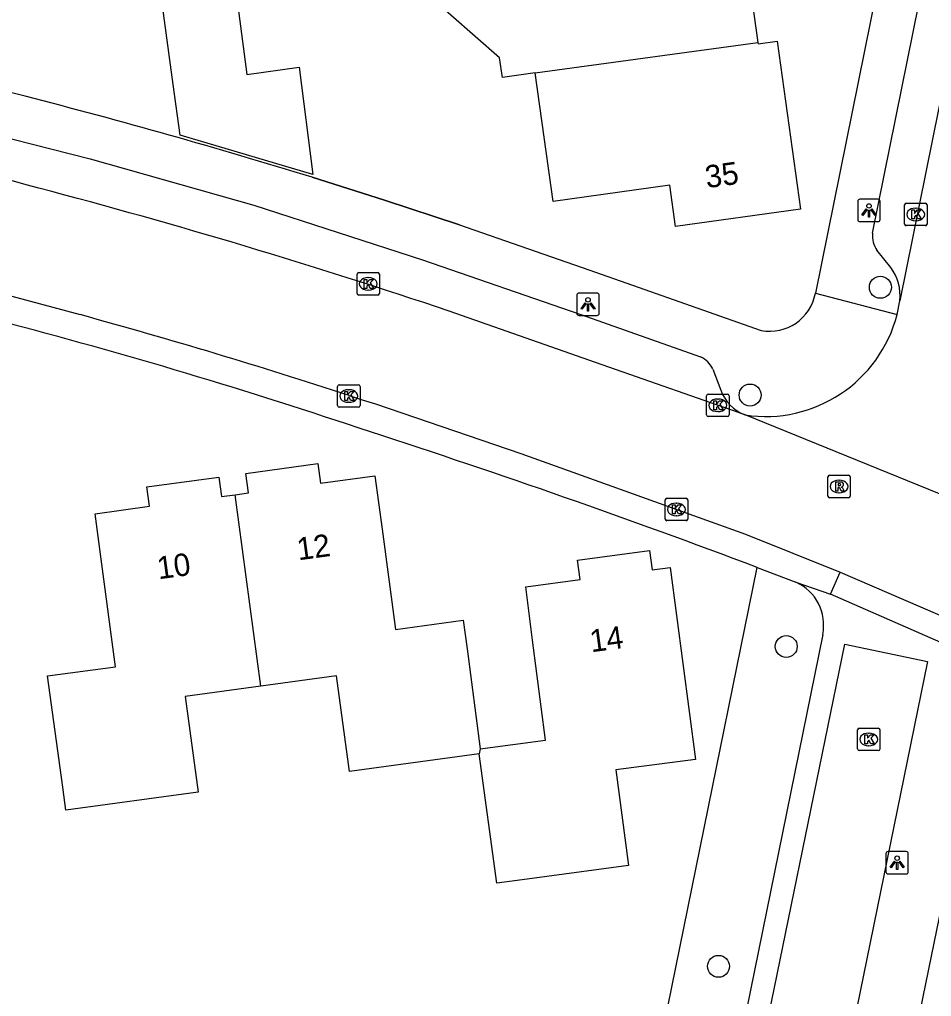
# Model space of a CAD drawing. Extents: x 163427 to 164190, y 380331 to 381641.
# Drawn here: x 163649.13 to 163689.76, y 381409.13 to 381452.67 of the extents above; entities that cross this region are included whole.
import ezdxf

# ---------------------------------------------------------------- set-up
doc = ezdxf.new("R2010")
doc.units = 0
for name, color, linetype in [('IMGEO_Boom', 7, 'Continuous'), ('IMGEO_Fietspad_open', 7, 'Continuous'), ('IMGEO_Groenvoorziening', 7, 'Continuous'), ('IMGEO_Kolk', 7, 'Continuous'), ('IMGEO_Lichtpunt', 7, 'Continuous'), ('IMGEO_Muur', 7, 'Continuous'), ('IMGEO_Pand', 7, 'Continuous'), ('IMGEO_Pand_nummerreeks', 7, 'Continuous'), ('IMGEO_Rijbaan_lokaal_open', 7, 'Continuous'), ('IMGEO_Rioolput', 7, 'Continuous'), ('IMGEO_Voetpad_open', 7, 'Continuous')]:
    doc.layers.add(name, color=color, linetype=linetype)

msp = doc.modelspace()

# ---------------------------------------------------------------- linework, layer by layer
at = {"layer": 'IMGEO_Boom'}
for centre in [(163687.481, 381440.741), (163681.677, 381435.936), (163683.287, 381424.732), (163680.268, 381410.478)]:
    msp.add_circle(centre, 0.489, dxfattribs=at)
at = {"layer": 'IMGEO_Fietspad_open'}
msp.add_lwpolyline([(163679.125, 381391.772), (163685.892, 381424.838), (163689.574, 381424.058), (163683.28, 381393.186)], dxfattribs=at)
at = {"layer": 'IMGEO_Groenvoorziening'}
msp.add_lwpolyline([(163674.917, 381393.48), (163681.985, 381428.255)], dxfattribs=at)
at = {"layer": 'IMGEO_Kolk'}
for p, q in [((163688.558, 381443.56), (163688.558, 381444.412)), ((163688.633, 381444.486), (163689.485, 381444.486)), ((163689.046, 381444.266), (163689.071, 381444.266)), ((163689.559, 381444.412), (163689.559, 381443.56)), ((163689.069, 381443.706), (163689.044, 381443.706)), ((163689.485, 381443.486), (163688.633, 381443.486)), ((163664.163, 381440.467), (163664.163, 381441.319)), ((163664.238, 381441.393), (163665.09, 381441.393)), ((163664.651, 381441.173), (163664.676, 381441.173)), ((163665.164, 381441.319), (163665.164, 381440.467)), ((163665.09, 381440.393), (163664.238, 381440.393)), ((163664.674, 381440.613), (163664.649, 381440.613)), ((163663.296, 381435.467), (163663.296, 381436.319)), ((163663.371, 381436.393), (163664.223, 381436.393)), ((163664.297, 381436.319), (163664.297, 381435.467)), ((163663.784, 381436.173), (163663.809, 381436.173)), ((163679.738, 381435.055), (163679.738, 381435.907)), ((163679.813, 381435.981), (163680.665, 381435.981)), ((163680.739, 381435.907), (163680.739, 381435.055)), ((163663.807, 381435.613), (163663.782, 381435.613)), ((163680.226, 381435.761), (163680.251, 381435.761)), ((163664.223, 381435.393), (163663.371, 381435.393)), ((163680.665, 381434.981), (163679.813, 381434.981)), ((163680.249, 381435.201), (163680.224, 381435.201)), ((163677.895, 381430.413), (163677.895, 381431.265)), ((163677.97, 381431.339), (163678.822, 381431.339)), ((163678.383, 381431.119), (163678.408, 381431.119)), ((163678.896, 381431.265), (163678.896, 381430.413)), ((163678.822, 381430.339), (163677.97, 381430.339)), ((163678.406, 381430.559), (163678.381, 381430.559)), ((163686.538, 381421.09), (163687.39, 381421.09)), ((163686.463, 381420.164), (163686.463, 381421.016)), ((163686.951, 381420.87), (163686.976, 381420.87)), ((163687.464, 381421.016), (163687.464, 381420.164)), ((163686.974, 381420.31), (163686.949, 381420.31)), ((163687.39, 381420.09), (163686.538, 381420.09))]:
    msp.add_line(p, q, dxfattribs=at)
for points in [[(163688.558, 381443.56), (163688.558, 381444.412)], [(163688.633, 381444.486), (163689.485, 381444.486)], [(163688.879, 381444.186), (163689.002, 381444.186), (163689.002, 381444.035), (163689.132, 381444.186), (163689.296, 381444.186), (163689.15, 381444.035), (163689.303, 381443.786), (163689.151, 381443.786), (163689.066, 381443.95), (163689.002, 381443.883), (163689.002, 381443.786), (163688.879, 381443.786), (163688.879, 381444.186)], [(163689.559, 381444.412), (163689.559, 381443.56)], [(163689.485, 381443.486), (163688.633, 381443.486)], [(163664.163, 381440.467), (163664.163, 381441.319)], [(163664.238, 381441.393), (163665.09, 381441.393)], [(163664.484, 381441.093), (163664.607, 381441.093), (163664.607, 381440.942), (163664.737, 381441.093), (163664.901, 381441.093), (163664.755, 381440.942), (163664.908, 381440.693), (163664.756, 381440.693), (163664.671, 381440.857), (163664.607, 381440.79), (163664.607, 381440.693), (163664.484, 381440.693), (163664.484, 381441.093)], [(163665.164, 381441.319), (163665.164, 381440.467)], [(163665.09, 381440.393), (163664.238, 381440.393)], [(163663.296, 381435.467), (163663.296, 381436.319)], [(163663.371, 381436.393), (163664.223, 381436.393)], [(163664.297, 381436.319), (163664.297, 381435.467)], [(163663.617, 381436.093), (163663.74, 381436.093), (163663.74, 381435.942), (163663.87, 381436.093), (163664.034, 381436.093), (163663.888, 381435.942), (163664.041, 381435.693), (163663.889, 381435.693), (163663.804, 381435.857), (163663.74, 381435.79), (163663.74, 381435.693), (163663.617, 381435.693), (163663.617, 381436.093)], [(163679.738, 381435.055), (163679.738, 381435.907)], [(163679.813, 381435.981), (163680.665, 381435.981)], [(163680.739, 381435.907), (163680.739, 381435.055)], [(163680.059, 381435.681), (163680.182, 381435.681), (163680.182, 381435.53), (163680.312, 381435.681), (163680.476, 381435.681), (163680.33, 381435.53), (163680.483, 381435.281), (163680.331, 381435.281), (163680.246, 381435.445), (163680.182, 381435.378), (163680.182, 381435.281), (163680.059, 381435.281), (163680.059, 381435.681)], [(163664.223, 381435.393), (163663.371, 381435.393)], [(163680.665, 381434.981), (163679.813, 381434.981)], [(163677.895, 381430.413), (163677.895, 381431.265)], [(163677.97, 381431.339), (163678.822, 381431.339)], [(163678.896, 381431.265), (163678.896, 381430.413)], [(163678.216, 381431.039), (163678.339, 381431.039), (163678.339, 381430.888), (163678.469, 381431.039), (163678.633, 381431.039), (163678.487, 381430.888), (163678.64, 381430.639), (163678.488, 381430.639), (163678.403, 381430.803), (163678.339, 381430.736), (163678.339, 381430.639), (163678.216, 381430.639), (163678.216, 381431.039)], [(163678.822, 381430.339), (163677.97, 381430.339)], [(163686.538, 381421.09), (163687.39, 381421.09)], [(163686.463, 381420.164), (163686.463, 381421.016)], [(163686.784, 381420.79), (163686.907, 381420.79), (163686.907, 381420.639), (163687.037, 381420.79), (163687.201, 381420.79), (163687.055, 381420.639), (163687.208, 381420.39), (163687.056, 381420.39), (163686.971, 381420.554), (163686.907, 381420.487), (163686.907, 381420.39), (163686.784, 381420.39), (163686.784, 381420.79)], [(163687.464, 381421.016), (163687.464, 381420.164)], [(163687.39, 381420.09), (163686.538, 381420.09)]]:
    msp.add_lwpolyline(points, dxfattribs=at)
for centre, start, end in [((163688.635, 381444.41), 91.552, 178.448), ((163688.635, 381444.41), 91.552, 178.448), ((163689.483, 381444.41), 1.552, 88.448), ((163689.483, 381444.41), 1.552, 88.448), ((163688.635, 381443.562), 181.552, 268.448), ((163688.635, 381443.562), 181.552, 268.448), ((163689.483, 381443.562), 271.552, 358.448), ((163689.483, 381443.562), 271.552, 358.448), ((163664.24, 381441.317), 91.552, 178.448), ((163664.24, 381441.317), 91.552, 178.448), ((163665.088, 381441.317), 1.552, 88.448), ((163665.088, 381441.317), 1.552, 88.448), ((163664.24, 381440.469), 181.552, 268.448), ((163664.24, 381440.469), 181.552, 268.448), ((163665.088, 381440.469), 271.552, 358.448), ((163665.088, 381440.469), 271.552, 358.448), ((163663.373, 381436.317), 91.552, 178.448), ((163663.373, 381436.317), 91.552, 178.448), ((163664.221, 381436.317), 1.552, 88.448), ((163664.221, 381436.317), 1.552, 88.448), ((163679.815, 381435.905), 91.552, 178.448), ((163679.815, 381435.905), 91.552, 178.448), ((163680.663, 381435.905), 1.552, 88.448), ((163680.663, 381435.905), 1.552, 88.448), ((163663.373, 381435.469), 181.552, 268.448), ((163663.373, 381435.469), 181.552, 268.448), ((163664.221, 381435.469), 271.552, 358.448), ((163664.221, 381435.469), 271.552, 358.448), ((163679.815, 381435.057), 181.552, 268.448), ((163679.815, 381435.057), 181.552, 268.448), ((163680.663, 381435.057), 271.552, 358.448), ((163680.663, 381435.057), 271.552, 358.448), ((163677.972, 381431.263), 91.552, 178.448), ((163677.972, 381431.263), 91.552, 178.448), ((163678.82, 381431.263), 1.552, 88.448), ((163678.82, 381431.263), 1.552, 88.448), ((163677.972, 381430.415), 181.552, 268.448), ((163677.972, 381430.415), 181.552, 268.448), ((163678.82, 381430.415), 271.552, 358.448), ((163678.82, 381430.415), 271.552, 358.448), ((163686.54, 381421.014), 91.552, 178.448), ((163686.54, 381421.014), 91.552, 178.448), ((163687.388, 381421.014), 1.552, 88.448), ((163687.388, 381421.014), 1.552, 88.448), ((163686.54, 381420.166), 181.552, 268.448), ((163686.54, 381420.166), 181.552, 268.448), ((163687.388, 381420.166), 271.552, 358.448), ((163687.388, 381420.166), 271.552, 358.448)]:
    msp.add_arc(centre, 0.0765, start, end, dxfattribs=at)
for centre, major_axis, ratio, start_param, end_param in [((163689.045, 381443.986), (-0.387, 0.002), 0.722429, 4.712389, 7.853982), ((163689.07, 381443.986), (-0.39, 0.002), 0.717154, 1.570796, 4.712389), ((163664.65, 381440.893), (-0.387, 0.002), 0.722429, 4.712389, 7.853982), ((163664.675, 381440.893), (-0.39, 0.002), 0.717154, 1.570796, 4.712389), ((163663.783, 381435.893), (-0.387, 0.002), 0.722429, 4.712389, 7.853982), ((163663.808, 381435.893), (-0.39, 0.002), 0.717154, 1.570796, 4.712389), ((163680.225, 381435.481), (-0.387, 0.002), 0.722429, 4.712389, 7.853982), ((163680.25, 381435.481), (-0.39, 0.002), 0.717154, 1.570796, 4.712389), ((163678.382, 381430.839), (-0.387, 0.002), 0.722429, 4.712389, 7.853982), ((163678.407, 381430.839), (-0.39, 0.002), 0.717154, 1.570796, 4.712389), ((163686.95, 381420.59), (-0.387, 0.002), 0.722429, 4.712389, 7.853982), ((163686.975, 381420.59), (-0.39, 0.002), 0.717154, 1.570796, 4.712389)]:
    msp.add_ellipse(centre, major_axis=major_axis, ratio=ratio, start_param=start_param, end_param=end_param, dxfattribs=at)
at = {"layer": 'IMGEO_Lichtpunt'}
for p, q in [((163686.473, 381444.567), (163686.473, 381443.76)), ((163686.473, 381444.567), (163686.473, 381443.76)), ((163687.375, 381444.662), (163686.567, 381444.662)), ((163687.375, 381444.662), (163686.567, 381444.662)), ((163687.469, 381443.76), (163687.469, 381444.567)), ((163687.469, 381443.76), (163687.469, 381444.567)), ((163686.567, 381443.666), (163687.375, 381443.666)), ((163686.567, 381443.666), (163687.375, 381443.666)), ((163673.957, 381440.385), (163673.957, 381439.578)), ((163673.957, 381440.385), (163673.957, 381439.578)), ((163674.859, 381440.48), (163674.051, 381440.48)), ((163674.859, 381440.48), (163674.051, 381440.48)), ((163674.953, 381439.578), (163674.953, 381440.385)), ((163674.953, 381439.578), (163674.953, 381440.385)), ((163674.051, 381439.484), (163674.859, 381439.484)), ((163674.051, 381439.484), (163674.859, 381439.484)), ((163687.73, 381415.498), (163687.73, 381414.691)), ((163687.73, 381415.498), (163687.73, 381414.691)), ((163688.632, 381415.593), (163687.824, 381415.593)), ((163688.632, 381415.593), (163687.824, 381415.593)), ((163688.726, 381414.691), (163688.726, 381415.498)), ((163688.726, 381414.691), (163688.726, 381415.498)), ((163687.824, 381414.597), (163688.632, 381414.597)), ((163687.824, 381414.597), (163688.632, 381414.597))]:
    msp.add_line(p, q, dxfattribs=at)
for points in [[(163686.847, 381444.231), (163686.886, 381444.203), (163686.698, 381443.941), (163686.66, 381443.968), (163686.847, 381444.231)], [(163686.949, 381444.183), (163686.996, 381444.183), (163686.996, 381443.861), (163686.949, 381443.861), (163686.949, 381444.183)], [(163687.059, 381444.203), (163687.097, 381444.23), (163687.284, 381443.968), (163687.245, 381443.94), (163687.059, 381444.203)], [(163674.331, 381440.049), (163674.37, 381440.021), (163674.182, 381439.759), (163674.144, 381439.786), (163674.331, 381440.049)], [(163674.433, 381440.001), (163674.48, 381440.001), (163674.48, 381439.679), (163674.433, 381439.679), (163674.433, 381440.001)], [(163674.543, 381440.021), (163674.581, 381440.048), (163674.768, 381439.786), (163674.729, 381439.758), (163674.543, 381440.021)], [(163688.104, 381415.162), (163688.143, 381415.134), (163687.955, 381414.872), (163687.917, 381414.899), (163688.104, 381415.162)], [(163688.206, 381415.114), (163688.253, 381415.114), (163688.253, 381414.792), (163688.206, 381414.792), (163688.206, 381415.114)], [(163688.316, 381415.134), (163688.354, 381415.161), (163688.541, 381414.899), (163688.502, 381414.871), (163688.316, 381415.134)]]:
    msp.add_lwpolyline(points, dxfattribs=at)
for centre in [(163686.972, 381444.365), (163674.456, 381440.183), (163688.229, 381415.296)]:
    msp.add_circle(centre, 0.0994, dxfattribs=at)
for centre, start, end in [((163686.567, 381444.567), 90, 180), ((163686.567, 381444.567), 90, 180), ((163687.375, 381444.567), 0, 90), ((163687.375, 381444.567), 0, 90), ((163686.567, 381443.76), 180, 270), ((163686.567, 381443.76), 180, 270), ((163687.375, 381443.76), 270, 0), ((163687.375, 381443.76), 270, 360), ((163674.051, 381440.385), 90, 180), ((163674.051, 381440.385), 90, 180), ((163674.859, 381440.385), 0, 90), ((163674.859, 381440.385), 0, 90), ((163674.051, 381439.578), 180, 270), ((163674.051, 381439.578), 180, 270), ((163674.859, 381439.578), 270, 0), ((163674.859, 381439.578), 270, 360), ((163687.824, 381415.498), 90, 180), ((163687.824, 381415.498), 90, 180), ((163688.632, 381415.498), 0, 90), ((163688.632, 381415.498), 0, 90), ((163687.824, 381414.691), 180, 270), ((163687.824, 381414.691), 180, 270), ((163688.632, 381414.691), 270, 0), ((163688.632, 381414.691), 270, 360)]:
    msp.add_arc(centre, 0.0946, start, end, dxfattribs=at)
at = {"layer": 'IMGEO_Muur'}
for points in [[(163665.383, 381444.623), (163662.162, 381445.64)], [(163668.723, 381443.522), (163665.383, 381444.623)], [(163668.723, 381443.522), (163674.488, 381441.512)]]:
    msp.add_lwpolyline(points, dxfattribs=at)
at = {"layer": 'IMGEO_Pand'}
for points in [[(163673.579, 381459.314), (163673.996, 381456.304), (163681.237, 381457.308), (163682.02, 381451.655)], [(163672.103, 381450.295), (163670.638, 381450.094), (163670.516, 381450.972), (163667.263, 381453.836), (163667.075, 381455.181), (163666.634, 381458.397)], [(163662.2, 381445.769), (163656.285, 381447.524), (163655.977, 381449.784), (163655.034, 381456.699), (163658.351, 381457.151), (163659.249, 381450.23), (163661.58, 381450.548), (163662.2, 381445.769)], [(163682.02, 381451.655), (163682.029, 381451.59), (163682.88, 381451.708), (163683.918, 381444.218), (163678.356, 381443.447), (163678.1, 381445.291), (163672.896, 381444.57), (163672.103, 381450.295)], [(163672.103, 381450.295), (163682.02, 381451.655)], [(163658.731, 381431.496), (163659.333, 381431.577), (163659.215, 381432.448), (163662.419, 381432.882), (163662.537, 381432.012), (163664.96, 381432.34), (163665.279, 381429.961), (163665.879, 381425.495), (163668.9, 381425.9), (163669.065, 381424.63), (163669.644, 381420.171)], [(163659.871, 381422.966), (163656.503, 381422.506), (163657.086, 381418.241), (163651.194, 381417.436), (163651.054, 381418.466), (163650.38, 381423.42), (163653.398, 381423.822), (163652.76, 381428.618), (163652.49, 381430.65), (163654.913, 381430.978), (163654.795, 381431.849), (163658.009, 381432.284), (163658.127, 381431.414), (163658.731, 381431.496)], [(163659.871, 381422.966), (163658.731, 381431.496)], [(163669.644, 381420.171), (163672.568, 381420.55), (163671.989, 381425.01), (163671.68, 381427.39), (163674.104, 381427.714), (163673.987, 381428.585), (163677.202, 381429.015), (163677.318, 381428.144), (163678.11, 381428.25), (163679.25, 381419.7), (163675.7, 381419.234), (163676.26, 381414.97), (163671.304, 381414.31), (163670.4, 381414.19), (163669.613, 381419.953)], [(163669.613, 381419.953), (163663.83, 381419.163), (163663.247, 381423.427), (163659.871, 381422.966)], [(163669.644, 381420.171), (163669.613, 381419.953)]]:
    msp.add_lwpolyline(points, dxfattribs=at)
at = {"layer": 'IMGEO_Rijbaan_lokaal_open'}
for points in [[(163699.036, 381493.078), (163688.349, 381440.137)], [(163646.98, 381440.826), (163648.167, 381440.502), (163651.828, 381439.52)], [(163688.227, 381439.533), (163688.349, 381440.137)], [(163681.454, 381435.051), (163675.087, 381437.279), (163668.265, 381439.676)], [(163663.814, 381435.918), (163664.399, 381435.726), (163664.986, 381435.542), (163671.456, 381433.335), (163681.471, 381429.731), (163685.687, 381428.038)], [(163695.525, 381429.33), (163681.454, 381435.051)], [(163685.687, 381428.038), (163692.2, 381425.235)]]:
    msp.add_lwpolyline(points, dxfattribs=at)
for centre, radius, start, end in [((163572.058, 381160.334), 295.292, 74.69801, 78.33903), ((163578.825, 381174.69), 279.673, 71.34896, 75.25888), ((163580.725, 381181.174), 267.952, 71.93536, 74.61178), ((163682.362, 381441.038), 6.056, 261.3808, 345.608)]:
    msp.add_arc(centre, radius, start, end, dxfattribs=at)
at = {"layer": 'IMGEO_Rioolput'}
for p, q in [((163685.215, 381432.362), (163686.067, 381432.362)), ((163685.14, 381431.436), (163685.14, 381432.288)), ((163685.628, 381432.142), (163685.653, 381432.142)), ((163686.141, 381432.288), (163686.141, 381431.436)), ((163685.651, 381431.582), (163685.626, 381431.582)), ((163686.067, 381431.362), (163685.215, 381431.362))]:
    msp.add_line(p, q, dxfattribs=at)
for points in [[(163685.215, 381432.362), (163686.067, 381432.362)], [(163685.14, 381431.436), (163685.14, 381432.288)], [(163685.729, 381432.06), (163685.477, 381432.062), (163685.477, 381431.662)], [(163685.655, 381431.981), (163685.601, 381431.981), (163685.601, 381431.9)], [(163686.141, 381432.288), (163686.141, 381431.436)], [(163685.477, 381431.662), (163685.601, 381431.662), (163685.601, 381431.824), (163685.612, 381431.824)], [(163685.601, 381431.9), (163685.653, 381431.9)], [(163685.659, 381431.795), (163685.73, 381431.662), (163685.87, 381431.662), (163685.805, 381431.788)], [(163686.067, 381431.362), (163685.215, 381431.362)]]:
    msp.add_lwpolyline(points, dxfattribs=at)
for centre, radius, start, end in [((163685.217, 381432.286), 0.0765, 91.552, 178.448), ((163685.217, 381432.286), 0.0765, 91.552, 178.448), ((163686.065, 381432.286), 0.0765, 1.552, 88.448), ((163686.065, 381432.286), 0.0765, 1.552, 88.448), ((163685.661, 381431.885), 0.0964, 77.0061, 93.1865), ((163685.675, 381431.942), 0.0378, 276.6634, 79.6772), ((163685.728, 381431.95), 0.109, 350.3612, 89.416), ((163685.726, 381431.95), 0.112, 277.5842, 350.9817), ((163685.611, 381431.771), 0.0533, 26.0293, 88.6989), ((163685.637, 381432.089), 0.19, 274.7715, 282.9687), ((163685.71, 381431.735), 0.108, 29.5134, 73.7905), ((163685.217, 381431.438), 0.0765, 181.552, 268.448), ((163685.217, 381431.438), 0.0765, 181.552, 268.448), ((163686.065, 381431.438), 0.0765, 271.552, 358.448), ((163686.065, 381431.438), 0.0765, 271.552, 358.448)]:
    msp.add_arc(centre, radius, start, end, dxfattribs=at)
for centre, major_axis, ratio, start_param, end_param in [((163685.627, 381431.862), (-0.387, 0.002), 0.722429, 4.712389, 7.853982), ((163685.652, 381431.862), (-0.39, 0.002), 0.717154, 1.570796, 4.712389)]:
    msp.add_ellipse(centre, major_axis=major_axis, ratio=ratio, start_param=start_param, end_param=end_param, dxfattribs=at)
at = {"layer": 'IMGEO_Voetpad_open'}
for points in [[(163695.226, 381493.095), (163684.586, 381440.475)], [(163687.126, 381443.145), (163689.983, 381457.257), (163691.479, 381464.649), (163693.669, 381475.469), (163695.167, 381482.868), (163696.758, 381490.726)], [(163629.81, 381451.72), (163632.09, 381451.294), (163632.92, 381451.123), (163633.751, 381450.949), (163641.1, 381449.303), (163652.281, 381446.461), (163659.56, 381444.403), (163667.081, 381441.962), (163674.131, 381439.527), (163679.47, 381437.639)], [(163662.162, 381445.64), (163665.383, 381444.623), (163668.723, 381443.522), (163674.488, 381441.512), (163676.432, 381440.834), (163682.174, 381438.814)], [(163687.946, 381441.625), (163687.328, 381442.389)], [(163684.586, 381440.475), (163688.227, 381439.533)], [(163680.018, 381437.098), (163680.375, 381436.154)], [(163681.985, 381428.255), (163682.853, 381427.927), (163683.72, 381427.596)], [(163685.261, 381427.061), (163685.687, 381428.038)], [(163683.72, 381427.596), (163685.261, 381427.061)], [(163692.2, 381425.235), (163691.731, 381424.219), (163685.261, 381427.061)], [(163684.912, 381425.271), (163678.645, 381394.439)], [(163685.986, 381392.518), (163691.947, 381421.577)]]:
    msp.add_lwpolyline(points, dxfattribs=at)
for centre, radius, start, end in [((163590.221, 381233.049), 224.148, 74.69836, 79.70866), ((163582.207, 381186.938), 270.776, 72.82569, 75.6377), ((163688.346, 381443.066), 1.223, 176.2982, 213.6212), ((163686.217, 381440.358), 2.144, 354.0827, 36.2254), ((163682.549, 381440.851), 2.071, 259.5553, 349.5504), ((163585.995, 381201.137), 246.101, 71.33265, 75.35216), ((163678.934, 381436.548), 1.216, 26.9048, 63.8318), ((163682.091, 381436.754), 1.818, 199.2573, 249.4823), ((163546.112, 381068.206), 384.834, 69.32479, 72.04177), ((163682.859, 381425.687), 2.095, 348.5585, 65.7289)]:
    msp.add_arc(centre, radius, start, end, dxfattribs=at)

# ---------------------------------------------------------------- texts
at = {"layer": 'IMGEO_Pand_nummerreeks'}
for s, rotation, p in [('35', 7.8896, (163679.745, 381445.154)), ('12', 7.718, (163661.552, 381428.569)), ('10', 7.718, (163655.323, 381427.724)), ('14', 7.618, (163674.601, 381424.472))]:
    msp.add_text(s, height=1, rotation=rotation, dxfattribs=at).set_placement(p)

doc.saveas('drawing.dxf')
